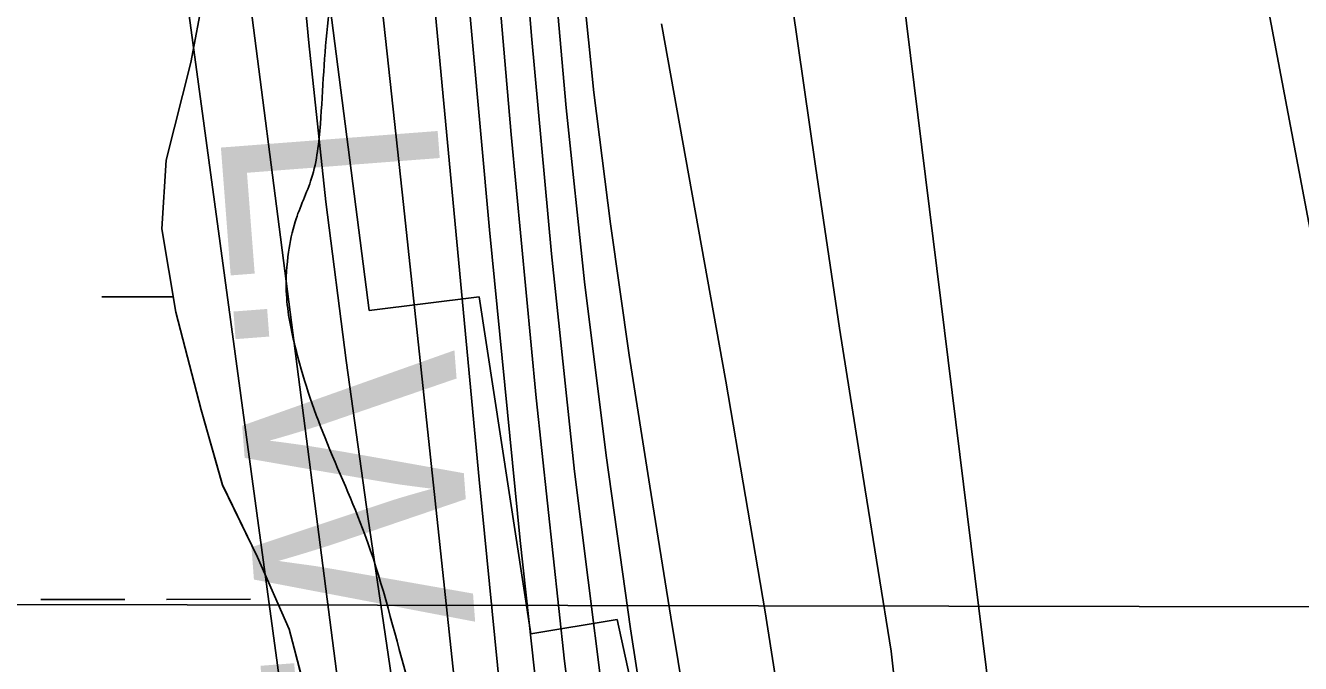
# Model space of a CAD drawing. Extents: x 3297716 to 3335574, y 688621 to 713991.
# Drawn here: x 3322269.1 to 3322755.9, y 711362.3 to 711605.8 of the extents above; entities that cross this region are included whole.
import ezdxf

# ---------------------------------------------------------------- set-up
doc = ezdxf.new("R2010")
doc.units = 0
for name, color, linetype in [('V-RIVR-EDGE', 7, 'Continuous'), ('V-RIVR-RANG', 7, 'Continuous'), ('V-RRAP-RVMT', 7, 'Continuous'), ('V-SITE-VEGE', 7, 'Continuous'), ('V-TOPO-DPTH', 7, 'Continuous'), ('V-TOPO-MAJR', 7, 'Continuous'), ('V-TOPO-MINR', 7, 'Continuous'), ('V-TOPO-WATR', 7, 'Continuous'), ('V-TOPO-WATR-IDEN', 7, 'Continuous'), ('V-WETL-SWMP', 7, 'Continuous')]:
    doc.layers.add(name, color=color, linetype=linetype)

msp = doc.modelspace()

# ---------------------------------------------------------------- linework, layer by layer
at = {"layer": 'V-RIVR-EDGE'}
msp.add_spline([(3322364.99, 712205.12), (3322362.46, 712194.97), (3322352.43, 712158.52), (3322339.05, 712111.71), (3322335.7, 712097.63), (3322335.26, 712089.76), (3322335.24, 712081.05), (3322341.01, 712066.12), (3322354.54, 712007.23), (3322363.96, 711963.27), (3322371.32, 711919.73), (3322379.03, 711854.22), (3322386.78, 711802.39), (3322389.99, 711760.11), (3322391.01, 711668.92), (3322387.59, 711627.89), (3322384.64, 711608), (3322381.64, 711568.22), (3322378.27, 711547.5), (3322372.01, 711530.94), (3322369.5, 711519.34), (3322368.63, 711504.42), (3322371.9, 711483.69), (3322383.42, 711448.43), (3322398.66, 711411.5), (3322413.46, 711361.31), (3322426.2, 711317.35), (3322438.95, 711276.7), (3322465.29, 711204.1), (3322489.17, 711136.48), (3322500.29, 711109.51), (3322506.05, 711092.5), (3322508.48, 711069.7), (3322510.47, 711035.7), (3322509.53, 710991.77), (3322507.38, 710958.2), (3322504.41, 710931.27), (3322503.88, 710886.51), (3322505.47, 710856.24), (3322506.6, 710810.65), (3322523.47, 710759.63), (3322543.63, 710700.3), (3322548.95, 710672.11), (3322550.11, 710641.02), (3322548.36, 710603.3), (3322545.82, 710581.34), (3322539.56, 710563.12), (3322537.88, 710556.49), (3322537.05, 710552.35), (3322537.03, 710544.06), (3322538.66, 710536.6), (3322543.62, 710529.54), (3322550.26, 710531.59), (3322552.74, 710530.76), (3322553.56, 710527.85), (3322552.72, 710522.47), (3322549.39, 710516.67), (3322538.58, 710501.36), (3322522.78, 710482.75), (3322511.55, 710465.37), (3322496.56, 710440.12), (3322492.81, 710428.94), (3322491.12, 710417.76), (3322491.09, 710406.98), (3322491.08, 710402.01), (3322489, 710397.45), (3322486.49, 710391.24), (3322488.14, 710387.09), (3322492.27, 710381.28), (3322500.95, 710371.72), (3322505.49, 710361.77), (3322509.2, 710353.05), (3322513.33, 710347.65), (3322522.02, 710343.07), (3322528.65, 710343.06), (3322533.63, 710342.63), (3322536.93, 710339.31), (3322543.55, 710335.14), (3322544.37, 710328.92), (3322548.09, 710327.26), (3322557.63, 710328.89), (3322561.36, 710328.88), (3322563.83, 710322.66), (3322565.05, 710310.64), (3322563.38, 710307.32), (3322558.4, 710303.19), (3322555.07, 710299.88), (3322555.89, 710294.08), (3322562.9, 710282.04), (3322564.13, 710275.41), (3322563.7, 710269.19), (3322565.34, 710259.65), (3322569.04, 710248.04), (3322568.2, 710245.14), (3322568.19, 710241.41), (3322569.01, 710238.09), (3322571.48, 710231.45), (3322569.81, 710224.41), (3322571.46, 710220.26), (3322576.82, 710209.06), (3322579.68, 710194.54), (3322583.37, 710177.96), (3322584.97, 710153.91), (3322584.49, 710129.46), (3322579.42, 710088.85), (3322576.04, 710062.33), (3322571.81, 710027.11), (3322566.37, 710005.99), (3322566.75, 709993.97), (3322563.8, 709972.84), (3322560.4, 709938.86), (3322559.5, 709911.09), (3322560.69, 709890.36), (3322561.09, 709882.48), (3322560.25, 709879.17), (3322557.33, 709870.47), (3322556.08, 709867.58), (3322555.66, 709864.67), (3322561.03, 709860.52), (3322562.26, 709853.47), (3322562.24, 709846.42), (3322559.74, 709840.62), (3322552.26, 709830.7), (3322547.69, 709827.39), (3322543.54, 709827.82), (3322538.55, 709819.12), (3322537.7, 709812.91), (3322539.34, 709805.03), (3322544.71, 709798.38), (3322550.51, 709796.3), (3322550.93, 709797.95), (3322553.01, 709800.85), (3322555.5, 709801.26), (3322556.74, 709798.77), (3322559.19, 709784.26), (3322561.65, 709774.3), (3322563.29, 709766.42), (3322565.77, 709763.52), (3322569.08, 709762.26), (3322568.22, 709748.17), (3322567.79, 709744.86), (3322563.23, 709744.87), (3322561.95, 709730.37), (3322558.59, 709709.24), (3322556.49, 709700.12), (3322553.95, 709678.16), (3322552.28, 709674.85), (3322548.54, 709669.06), (3322546.86, 709659.53), (3322546.41, 709647.51), (3322543.45, 709621.4), (3322542.17, 709607.73), (3322540.07, 709594.88), (3322536.28, 709574.17), (3322535.02, 709565.47), (3322534.57, 709552.21), (3322535.79, 709541.01), (3322534.54, 709537.28), (3322529.13, 709531.08), (3322525.37, 709519.48), (3322521.19, 709505.4), (3322521.18, 709501.67), (3322528.2, 709490.88), (3322529.84, 709480.93), (3322528.96, 709461.86), (3322524.37, 709449.85), (3322523.95, 709445.3), (3322524.35, 709440.74), (3322528.07, 709436.58), (3322535.07, 709418.74), (3322539.56, 709388.06), (3322541.16, 709365.67), (3322541.14, 709358.63), (3322544.84, 709344.52), (3322543.99, 709335.82), (3322543.98, 709331.68), (3322545.21, 709326.29), (3322547.68, 709322.96), (3322548.49, 709314.26), (3322551.35, 709295.18), (3322551.33, 709287.31), (3322553.79, 709276.11), (3322555.84, 709267.82), (3322554.16, 709261.19), (3322554.13, 709249.17), (3322554.51, 709235.91), (3322554.07, 709221.81), (3322554.04, 709210.21), (3322556.9, 709194.87), (3322557.7, 709182.84), (3322555.6, 709172.07), (3322552.25, 709158.4), (3322550.57, 709150.95), (3322552.6, 709131.87), (3322552.58, 709123.17), (3322550.46, 709104.94), (3322549.15, 709079.24), (3322547.03, 709058.11), (3322545.75, 709044.44), (3322545.73, 709036.56), (3322545.28, 709021.23), (3322543.57, 709000.51), (3322541.86, 708980.2), (3322541.39, 708954.92), (3322543.4, 708933.36), (3322540.47, 708918.86), (3322544.98, 708901.85), (3322547.43, 708885.68), (3322547.41, 708878.64), (3322545.32, 708869.94), (3322545.3, 708863.31), (3322551.51, 708858.32), (3322551.49, 708850.44), (3322554.33, 708825.57), (3322555.92, 708796.55), (3322557.09, 708769.6), (3322556.64, 708754.27), (3322561.6, 708746.8), (3322561.58, 708739.75), (3322561.12, 708721.51), (3322558.99, 708698.31), (3322556.49, 708693.76), (3322556.05, 708683.39), (3322556.84, 708668.89), (3322559.31, 708659.35), (3322558.43, 708639.04), (3322556.32, 708624.54), (3322557.11, 708607.54), (3322557.89, 708588.89), (3322554.89, 708548.28), (3322552.3, 708509.73), (3322550.54, 708467.88), (3322547.98, 708437.21), (3322545.83, 708403.64), (3322542.03, 708377.95), (3322537.42, 708356.41), (3322537.79, 708340.25), (3322537.75, 708324.08), (3322539.37, 708307.5), (3322544.3, 708291.74), (3322549.24, 708274.73), (3322554.17, 708256.89), (3322557.42, 708232.43), (3322559.41, 708196.37), (3322557.7, 708178.96), (3322555.59, 708162.39), (3322553.89, 708145.81), (3322550.56, 708140.02), (3322546.82, 708134.23), (3322546.39, 708130.08), (3322550.09, 708118.88), (3322550.08, 708113.08), (3322548.82, 708106.86), (3322545.48, 708096.51), (3322546.29, 708087.8), (3322546.68, 708080.34), (3322551.22, 708069.14), (3322550.79, 708063.34), (3322554.03, 708033.49), (3322555.64, 708012.76), (3322556.44, 708002.81), (3322559.75, 708002.39), (3322562.65, 708000.72), (3322561.4, 707998.65), (3322559.32, 707995.34), (3322558.89, 707989.96), (3322560.93, 707975.86), (3322561.3, 707958.45), (3322560.83, 707934), (3322559.14, 707922.39), (3322559.54, 707914.93), (3322559.91, 707897.94), (3322563.18, 707880.94), (3322566.82, 707842.79), (3322570.09, 707822.89), (3322575, 707799.67), (3322576.21, 707785.57), (3322579.08, 707772.72), (3322585.25, 707751.56), (3322584.81, 707744.1), (3322582.3, 707731.26), (3322582.28, 707723.8), (3322585.16, 707715.5), (3322590.52, 707706.37), (3322595.47, 707697.24), (3322596.28, 707688.95), (3322602.87, 707671.94), (3322604.09, 707662.4), (3322604.49, 707655.35), (3322606.49, 707625.09), (3322606.83, 707594.83), (3322606.8, 707582.81), (3322609.26, 707574.1), (3322615.47, 707568.7), (3322615.46, 707566.63), (3322614.2, 707561.24), (3322610.04, 707555.04), (3322610.86, 707548.4), (3322615.37, 707530.57), (3322620.31, 707515.63), (3322629.78, 707489.91), (3322645.04, 707459.62), (3322665.68, 707425.99), (3322676.82, 707406.9), (3322680.55, 707403.57), (3322685.93, 707403.56), (3322687.59, 707402.73), (3322686.72, 707386.98), (3322685.86, 707372.47), (3322684.18, 707365.43), (3322680.85, 707359.64), (3322679.18, 707355.08), (3322679.17, 707348.45), (3322686.18, 707336.83), (3322686.17, 707332.68), (3322679.46, 707298.3), (3322677.36, 707286.7), (3322675.69, 707283.39), (3322652.87, 707273.49), (3322627.97, 707261.12), (3322614.27, 707252.45), (3322610.53, 707249.14), (3322607.61, 707242.11), (3322606.31, 707220.14), (3322607.1, 707200.66), (3322607.91, 707195.27), (3322610.81, 707194.02), (3322615.36, 707189.03), (3322616.16, 707180.33), (3322620.7, 707169.12), (3322627.29, 707155.43), (3322632.66, 707145.47), (3322645.47, 707129.27), (3322656.61, 707110.18), (3322657.42, 707102.3), (3322662.39, 707100.22), (3322668.18, 707096.89), (3322678.11, 707087.74), (3322682.23, 707077.79), (3322683.44, 707064.93), (3322690.45, 707051.65), (3322697.04, 707032.98), (3322704.9, 707025.5), (3322712.34, 707018.85), (3322723.92, 707010.54), (3322739.25, 707004.7), (3322741.73, 707002.2), (3322742.54, 706997.64), (3322744.16, 706979.4), (3322740.39, 706966.15), (3322738.72, 706959.52), (3322739.11, 706951.64), (3322742.83, 706944.59), (3322755.65, 706933.78), (3322761.85, 706925.89), (3322765.14, 706917.18), (3322765.96, 706913.44), (3322771.76, 706909.7), (3322774.23, 706906.38), (3322770.48, 706896.44), (3322766.75, 706895.2), (3322763.83, 706888.99), (3322762.97, 706876.15), (3322762.92, 706855.84)], degree=3, dxfattribs=at)
at = {"layer": 'V-RIVR-RANG'}
msp.add_line((3322085.57, 711385.18), (3323005.57, 711383.56), dxfattribs=at)
at = {"layer": 'V-RRAP-RVMT'}
for p, q in [((3322382.51, 711635.11), (3322400.28, 711496.98)), ((3322762.72, 711511.08), (3322743.32, 711613.75)), ((3322400.28, 711496.98), (3322442.25, 711502.29)), ((3322442.25, 711502.29), (3322461.98, 711373.62)), ((3322461.98, 711373.62), (3322494.97, 711379.12)), ((3322494.97, 711379.12), (3322499.85, 711356.94))]:
    msp.add_line(p, q, dxfattribs=at)
at = {"layer": 'V-SITE-VEGE'}
for p, q in [((3322342.18, 711644.61), (3322332.18, 711591.65)), ((3322332.18, 711591.65), (3322322.8, 711554.47)), ((3322322.8, 711554.47), (3322321.1, 711528.19)), ((3322321.1, 711528.19), (3322326.43, 711496.36)), ((3322326.43, 711496.36), (3322336.15, 711459.09)), ((3322336.15, 711459.09), (3322344.24, 711430.44)), ((3322344.24, 711430.44), (3322357.64, 711402.9)), ((3322357.64, 711402.9), (3322369.72, 711375.41)), ((3322369.72, 711375.41), (3322382.32, 711327.49))]:
    msp.add_line(p, q, dxfattribs=at)
at = {"layer": 'V-TOPO-DPTH'}
for points in [[(3322399.95, 712205.15), (3322364.5, 712205.12), (3322364.65, 712201.98), (3322383.62, 711839.65), (3322384.01, 711832.77), (3322384.45, 711825.89), (3322384.95, 711819.02), (3322385.49, 711812.16), (3322388.44, 711776.77), (3322390.59, 711752.22), (3322392.88, 711727.69), (3322395.36, 711703.17), (3322397.98, 711678.67), (3322399.59, 711664.26), (3322403.09, 711632.56), (3322406.56, 711600.86), (3322409.99, 711569.15), (3322413.4, 711537.44), (3322439.3, 711294.67), (3322448.63, 711207.08), (3322457.93, 711119.48), (3322467.19, 711031.88)], [(3322399.95, 712205.15), (3322426.57, 712205.18), (3322428.74, 712156.13), (3322441.42, 711879.54), (3322442.81, 711852.47), (3322444.4, 711825.42), (3322446.27, 711798.38), (3322448.35, 711771.35), (3322462.27, 711601.89), (3322469.94, 711518.68), (3322478.71, 711435.6), (3322489.14, 711352.71), (3322500.67, 711269.95), (3322514.75, 711175.67), (3322520.16, 711140.16), (3322525.69, 711104.66)], [(3322501.95, 711054.79), (3322485.79, 711172.78), (3322470.91, 711290.93), (3322457.93, 711409.29), (3322446.23, 711527.81), (3322426.37, 711747.04), (3322422.98, 711786.33), (3322419.84, 711825.64), (3322417.04, 711864.97), (3322414.49, 711904.32), (3322413.45, 711921.36), (3322410.7, 711969.25), (3322408.13, 712017.16), (3322405.83, 712065.07), (3322403.73, 712113), (3322399.95, 712205.15)], [(3322501.95, 711054.79), (3322485.79, 711172.78), (3322470.91, 711290.93), (3322457.93, 711409.29), (3322446.23, 711527.81), (3322426.37, 711747.04), (3322422.98, 711786.33), (3322419.84, 711825.64), (3322417.04, 711864.97), (3322414.49, 711904.32), (3322413.45, 711921.36), (3322410.7, 711969.25), (3322408.13, 712017.16), (3322405.83, 712065.07), (3322403.73, 712113), (3322399.95, 712205.15)], [(3322525.69, 711104.66), (3322520.16, 711140.16), (3322514.75, 711175.67), (3322500.67, 711269.95), (3322489.14, 711352.71), (3322478.71, 711435.6), (3322469.94, 711518.68), (3322462.27, 711601.89), (3322448.35, 711771.35), (3322446.27, 711798.38), (3322444.4, 711825.42), (3322442.81, 711852.47), (3322441.42, 711879.54), (3322428.74, 712156.13), (3322426.57, 712205.18), (3322452.75, 712205.21)], [(3322478.42, 712205.23), (3322452.75, 712205.21), (3322464.37, 711857.84), (3322465.02, 711841.53), (3322465.81, 711825.22), (3322466.81, 711808.93), (3322467.95, 711792.64), (3322476.48, 711680.99), (3322480.91, 711630.57), (3322486.11, 711580.25), (3322492.46, 711530.06), (3322499.57, 711479.95), (3322507.41, 711429.94), (3322515.44, 711379.95), (3322523.75, 711330.02), (3322532.26, 711280.11), (3322536.75, 711254.21), (3322547.08, 711191.3), (3322556.65, 711128.28), (3322565.08, 711065.1)], [(3322452.75, 712205.21), (3322464.37, 711857.84), (3322465.02, 711841.53), (3322465.81, 711825.22), (3322466.81, 711808.93), (3322467.95, 711792.64), (3322476.48, 711680.99), (3322480.91, 711630.57), (3322486.11, 711580.25), (3322492.46, 711530.06), (3322499.57, 711479.95), (3322507.41, 711429.94), (3322515.44, 711379.95), (3322523.75, 711330.02), (3322532.26, 711280.11), (3322536.75, 711254.21), (3322547.08, 711191.3), (3322556.65, 711128.28), (3322565.08, 711065.1)], [(3322666.25, 709958.24), (3322665.07, 709987.22), (3322664.44, 710016.21), (3322664.17, 710045.22), (3322664.28, 710741.66), (3322664.2, 710754.76), (3322664.01, 710767.86), (3322663.65, 710780.95), (3322663.18, 710794.05), (3322599.6, 711367.02), (3322589.6, 711428.66), (3322579.91, 711490.34), (3322570.69, 711552.09), (3322561.78, 711613.89), (3322541.38, 711759.38), (3322537.24, 711792.06), (3322533.68, 711824.78), (3322531, 711857.59), (3322528.91, 711890.46), (3322523.62, 711995.36), (3322520.06, 712080.74), (3322517.48, 712166.14), (3322516.98, 712205.27), (3323399.58, 712206.17)], [(3322666.25, 709958.24), (3322665.07, 709987.22), (3322664.44, 710016.21), (3322664.17, 710045.22), (3322664.28, 710741.66), (3322664.2, 710754.76), (3322664.01, 710767.86), (3322663.65, 710780.95), (3322663.18, 710794.05), (3322599.6, 711367.02), (3322589.6, 711428.66), (3322579.91, 711490.34), (3322570.69, 711552.09), (3322561.78, 711613.89), (3322541.38, 711759.38), (3322537.24, 711792.06), (3322533.68, 711824.78), (3322531, 711857.59), (3322528.91, 711890.46), (3322523.62, 711995.36), (3322520.06, 712080.74), (3322517.48, 712166.14), (3322516.98, 712205.27)], [(3322589.15, 711116.84), (3322577.78, 711205.4), (3322565.38, 711293.81), (3322551.43, 711381.99), (3322536.43, 711470.02), (3322511.95, 711606.5)], [(3322511.95, 711606.5), (3322536.43, 711470.02), (3322551.43, 711381.99), (3322565.38, 711293.81), (3322577.78, 711205.4), (3322589.15, 711116.84)]]:
    msp.add_lwpolyline(points, dxfattribs=at)
at = {"layer": 'V-TOPO-MAJR'}
for points in [[(3322279.75, 712205.03), (3322298.97, 711890.75), (3322299.63, 711880.05), (3322300.31, 711869.35), (3322301, 711858.66), (3322301.71, 711847.96), (3322302.46, 711837.27), (3322303.25, 711826.58), (3322304.09, 711815.9), (3322304.98, 711805.22), (3322427.71, 710902.26)], [(3322749.03, 709876.07), (3322720.35, 710358.59), (3322716.62, 710426.71), (3322713.32, 710494.84), (3322710.66, 710563), (3322708.43, 710631.19), (3322706.47, 710701.08), (3322705.41, 710734.32), (3322704.18, 710767.56), (3322702.7, 710800.79), (3322701.05, 710834.01), (3322592.48, 711711.74), (3322590.23, 711726.83), (3322588.29, 711741.96), (3322581.14, 711805.25), (3322580.22, 711814.76), (3322579.49, 711824.28), (3322579.06, 711833.82), (3322578.83, 711843.37), (3322577.77, 711961.11), (3322578.72, 712029.43), (3322581.73, 712097.62), (3322587.83, 712165.6), (3322592.62, 712205.35)]]:
    msp.add_lwpolyline(points, dxfattribs=at)
at = {"layer": 'V-TOPO-MINR'}
for points in [[(3322307.94, 712205.06), (3322308.77, 712190.17), (3322312.94, 712117.4), (3322317.24, 712044.63), (3322321.63, 711971.86), (3322326.4, 711893.81), (3322328.59, 711860.08), (3322330.93, 711826.37), (3322333.5, 711792.68), (3322336.24, 711759), (3322452.97, 710854.14), (3322458.17, 710791.13), (3322459, 710780.22), (3322459.75, 710769.31), (3322460.38, 710758.39), (3322460.91, 710747.47), (3322477.39, 710368.34), (3322480.84, 710285.22), (3322484.07, 710202.09), (3322486.99, 710118.95), (3322489.69, 710035.8), (3322493.5, 709911.07)], [(3322336.91, 712205.09), (3322355.39, 711866.58), (3322356.58, 711846.35), (3322357.89, 711826.13), (3322359.38, 711805.93), (3322360.99, 711785.73), (3322371.55, 711659.94), (3322377.26, 711599.17), (3322383.76, 711538.48), (3322391.46, 711477.94), (3322399.95, 711417.49), (3322408.82, 711357.08), (3322417.39, 711296.63), (3322425.52, 711236.12), (3322433.35, 711175.57), (3322436.64, 711149.3), (3322444.26, 711086.07)], [(3322364.5, 712205.12), (3322364.65, 712201.98), (3322383.62, 711839.65), (3322384.01, 711832.77), (3322384.45, 711825.89), (3322384.95, 711819.02), (3322385.49, 711812.16), (3322388.44, 711776.77), (3322390.59, 711752.22), (3322392.88, 711727.69), (3322395.36, 711703.17), (3322397.98, 711678.67), (3322399.59, 711664.26), (3322403.09, 711632.56), (3322406.56, 711600.86), (3322409.99, 711569.15), (3322413.4, 711537.44), (3322439.3, 711294.67), (3322448.63, 711207.08), (3322457.93, 711119.48), (3322467.19, 711031.88)], [(3322387.13, 712205.14), (3322399.81, 711916.77), (3322400.53, 711901.58), (3322401.33, 711886.4), (3322402.25, 711871.22), (3322403.24, 711856.05), (3322404.34, 711840.88), (3322405.52, 711825.72), (3322406.81, 711810.58), (3322408.18, 711795.43), (3322442.33, 711432.53), (3322453.27, 711321.74), (3322464.89, 711211.01), (3322477.53, 711100.4)], [(3322413.06, 712205.17), (3322415.19, 712155.75), (3322419.12, 712073.17), (3322423.3, 711990.6), (3322428.54, 711891.48), (3322430.45, 711858.5), (3322432.58, 711825.52), (3322435.03, 711792.57), (3322437.7, 711759.64), (3322454.52, 711564.19), (3322464.09, 711463.66), (3322474.87, 711363.26), (3322487.47, 711263.08), (3322501.28, 711163.04), (3322524.59, 711004.83)], [(3322426.57, 712205.18), (3322428.74, 712156.13), (3322441.42, 711879.54), (3322442.81, 711852.47), (3322444.4, 711825.42), (3322446.27, 711798.38), (3322448.35, 711771.35), (3322462.27, 711601.89), (3322469.94, 711518.68), (3322478.71, 711435.6), (3322489.14, 711352.71), (3322500.67, 711269.95), (3322514.75, 711175.67), (3322520.16, 711140.16), (3322525.69, 711104.66)], [(3322440.12, 712205.19), (3322453.37, 711868.32), (3322454.34, 711846.81), (3322455.48, 711825.32), (3322456.87, 711803.83), (3322458.44, 711782.36), (3322469.58, 711640.85), (3322475.54, 711574.33), (3322482.46, 711507.93), (3322490.8, 711441.69), (3322500.1, 711375.56), (3322505.09, 711342.63), (3322512.74, 711293.07), (3322520.58, 711243.54), (3322528.69, 711194.05), (3322536.98, 711144.6), (3322544.95, 711095.1)], [(3322452.75, 712205.21), (3322464.37, 711857.84), (3322465.02, 711841.53), (3322465.81, 711825.22), (3322466.81, 711808.93), (3322467.95, 711792.64), (3322476.48, 711680.99), (3322480.91, 711630.57), (3322486.11, 711580.25), (3322492.46, 711530.06), (3322499.57, 711479.95), (3322507.41, 711429.94), (3322515.44, 711379.95), (3322523.75, 711330.02), (3322532.26, 711280.11), (3322536.75, 711254.21), (3322547.08, 711191.3), (3322556.65, 711128.28), (3322565.08, 711065.1)], [(3322666.25, 709958.24), (3322665.07, 709987.22), (3322664.44, 710016.21), (3322664.17, 710045.22), (3322664.28, 710741.66), (3322664.2, 710754.76), (3322664.01, 710767.86), (3322663.65, 710780.95), (3322663.18, 710794.05), (3322599.6, 711367.02), (3322589.6, 711428.66), (3322579.91, 711490.34), (3322570.69, 711552.09), (3322561.78, 711613.89), (3322541.38, 711759.38), (3322537.24, 711792.06), (3322533.68, 711824.78), (3322531, 711857.59), (3322528.91, 711890.46), (3322523.62, 711995.36), (3322520.06, 712080.74), (3322517.48, 712166.14), (3322516.98, 712205.27)], [(3322511.95, 711606.5), (3322536.43, 711470.02), (3322551.43, 711381.99), (3322565.38, 711293.81), (3322577.78, 711205.4), (3322589.15, 711116.84)]]:
    msp.add_lwpolyline(points, dxfattribs=at)
at = {"layer": 'V-TOPO-WATR'}
msp.add_lwpolyline([(3322399.95, 712205.15), (3322403.73, 712113), (3322405.83, 712065.07), (3322408.13, 712017.16), (3322410.7, 711969.25), (3322413.45, 711921.36), (3322414.49, 711904.32), (3322417.04, 711864.97), (3322419.84, 711825.64), (3322422.98, 711786.33), (3322426.37, 711747.04), (3322446.23, 711527.81), (3322457.93, 711409.29), (3322470.91, 711290.93), (3322485.79, 711172.78), (3322501.95, 711054.79)], dxfattribs=at)
at = {"layer": 'V-WETL-SWMP'}
for p, q in [((3322342.18, 711644.61), (3322332.17, 711591.65)), ((3322332.17, 711591.65), (3322322.8, 711554.47)), ((3322322.8, 711554.47), (3322321.09, 711528.19)), ((3322321.09, 711528.19), (3322326.42, 711496.36)), ((3322298.25, 711502.21), (3322325.44, 711502.23)), ((3322326.42, 711496.36), (3322336.13, 711459.09)), ((3322336.13, 711459.09), (3322344.22, 711430.45)), ((3322344.22, 711430.45), (3322357.61, 711402.91)), ((3322357.61, 711402.91), (3322369.69, 711375.42)), ((3322274.93, 711386.76), (3322306.93, 711386.78)), ((3322322.93, 711386.8), (3322354.92, 711386.82)), ((3322369.69, 711375.42), (3322382.28, 711327.5))]:
    msp.add_line(p, q, dxfattribs=at)

# ---------------------------------------------------------------- texts
at = {"layer": 'V-TOPO-WATR-IDEN'}
msp.add_text('L.W.R.P.', height=83, rotation=274.3732, dxfattribs=at).set_placement((3322342.97, 711568.3))

doc.saveas('drawing.dxf')
